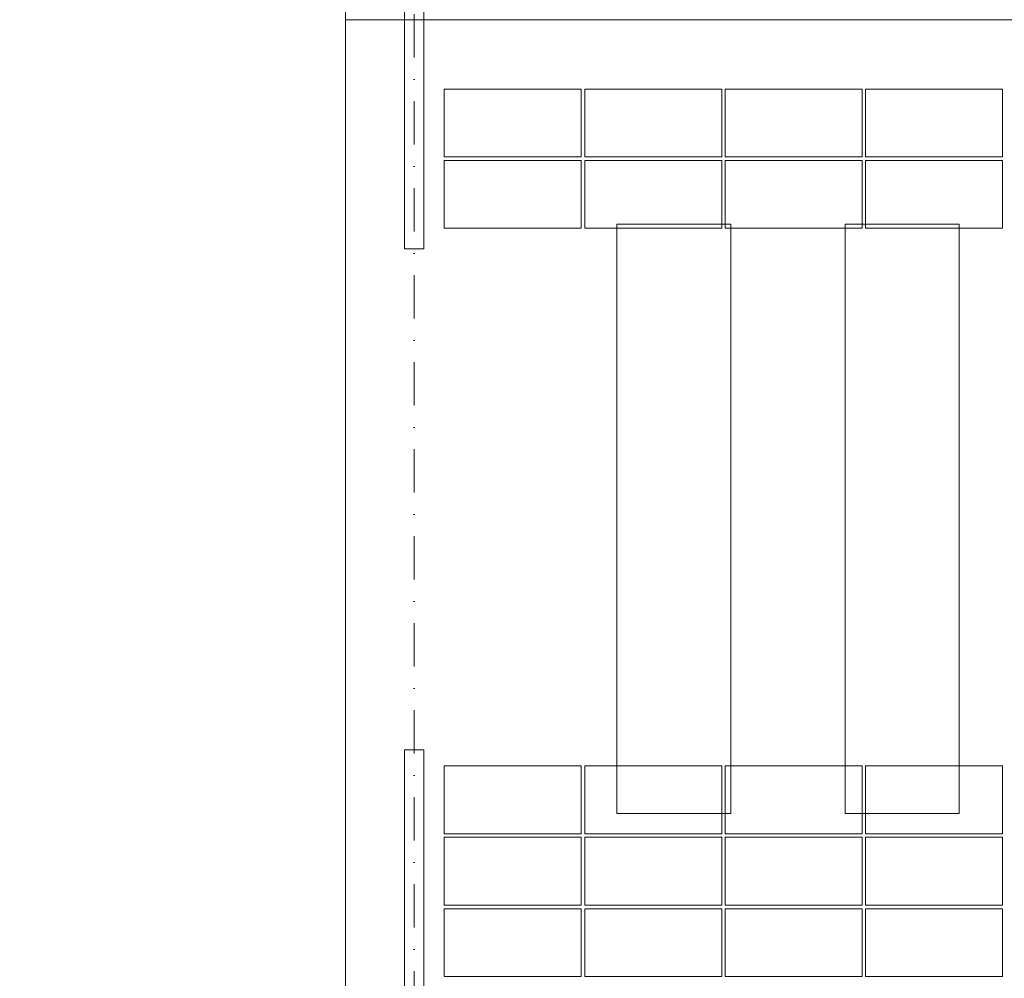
# Model space of a CAD drawing. Header units: millimetres. Extents: x -1695604 to 5289369, y -1488057 to 2187451.
# Tile 499 of 656: x 296546 to 305170, y 153305 to 161703. Entities that reach past the tile are written whole.
import ezdxf
from ezdxf import colors
from ezdxf.entities.mleader import LeaderData, LeaderLine
from ezdxf.math import Vec2, Vec3

# ---------------------------------------------------------------- set-up
doc = ezdxf.new("R2010")
doc.units = ezdxf.units.MM
doc.linetypes.add('CENTERX2', pattern=[101.6, 63.5, -12.7, 12.7, -12.7])
doc.linetypes.add('DASHDOT', pattern=[25.4, 12.7, -6.35, 0, -6.35])
for name, color, linetype, lineweight in [('____podkonstrukce FVE @ 200', 3, 'CENTERX2', 9), ('A99_FVE', 30, 'Continuous', 5), ('A99_N_txt-popis-50 @ 200', 240, 'Continuous', 9), ('A99_S_kce-demolice', 30, 'Continuous', 20), ('A99_S_kce-pohl', 7, 'Continuous', 5), ('A99_S_osy', 1, 'CENTERX2', 5)]:
    doc.layers.add(name, color=color, linetype=linetype, lineweight=lineweight)
doc.styles.add('A99_popis', font='isocpeur.ttf')

msp = doc.modelspace()

# ---------------------------------------------------------------- linework, layer by layer
at = {"layer": 'A99_FVE', "linetype": 'Continuous', "lineweight": 15, "ltscale": 2}
for points in [[(299915, 163710), (300085, 163710), (300085, 159695), (299915, 159695)], [(299915, 155305), (300085, 155305), (300085, 149540), (299915, 149540)]]:
    msp.add_lwpolyline(points, close=True, dxfattribs=at)
at = {"layer": 'A99_FVE', "lineweight": 5, "ltscale": 2}
for points in [[(301465, 160500), (301465, 161095), (300265, 161095), (300265, 160500)], [(302695, 160500), (302695, 161095), (301495, 161095), (301495, 160500)], [(303925, 160500), (303925, 161095), (302725, 161095), (302725, 160500)], [(305155, 160500), (305155, 161095), (303955, 161095), (303955, 160500)], [(301465, 159875), (301465, 160470), (300265, 160470), (300265, 159875)], [(302695, 159875), (302695, 160470), (301495, 160470), (301495, 159875)], [(303925, 159875), (303925, 160470), (302725, 160470), (302725, 159875)], [(305155, 159875), (305155, 160470), (303955, 160470), (303955, 159875)], [(301465, 155165), (301465, 154570), (300265, 154570), (300265, 155165)], [(302695, 155165), (302695, 154570), (301495, 154570), (301495, 155165)], [(303925, 155165), (303925, 154570), (302725, 154570), (302725, 155165)], [(305155, 155165), (305155, 154570), (303955, 154570), (303955, 155165)], [(301465, 153945), (301465, 154540), (300265, 154540), (300265, 153945)], [(302695, 153945), (302695, 154540), (301495, 154540), (301495, 153945)], [(303925, 153945), (303925, 154540), (302725, 154540), (302725, 153945)], [(305155, 153945), (305155, 154540), (303955, 154540), (303955, 153945)], [(301465, 153320), (301465, 153915), (300265, 153915), (300265, 153320)], [(302695, 153320), (302695, 153915), (301495, 153915), (301495, 153320)], [(303925, 153320), (303925, 153915), (302725, 153915), (302725, 153320)], [(305155, 153320), (305155, 153915), (303955, 153915), (303955, 153320)]]:
    msp.add_lwpolyline(points, close=True, dxfattribs=at)
at = {"layer": 'A99_S_kce-demolice', "linetype": 'Continuous', "lineweight": 9}
for points in [[(301775, 159910), (302775, 159910), (302775, 154750), (301775, 154750)], [(303775, 159910), (304775, 159910), (304775, 154750), (303775, 154750)]]:
    msp.add_lwpolyline(points, close=True, dxfattribs=at)
at = {"layer": 'A99_S_kce-pohl', "linetype": 'Continuous', "ltscale": 25}
msp.add_lwpolyline([(307330, 174440), (299400, 174440), (299400, 148960), (438875.5, 148960), (438875.5, 176350)], dxfattribs=at)
at = {"layer": 'A99_S_kce-pohl', "linetype": 'Continuous'}
msp.add_lwpolyline([(438875.5, 161700), (299400, 161700)], dxfattribs=at)
at = {"layer": 'A99_S_osy', "linetype": 'DASHDOT', "lineweight": 5, "ltscale": 30}
msp.add_lwpolyline([(300000, 146890), (300000, 179060)], dxfattribs=at)

# ---------------------------------------------------------------- leaders
at = {"layer": '____podkonstrukce FVE @ 200', "color": 3, "linetype": 'Continuous', "lineweight": 9}
ml = msp.add_multileader_mtext('Standard', dxfattribs=at)
ml.set_content('\\A1;{\\C3;nosníky profilu Z}', color=1, style='A99_popis')
ml.set_leader_properties(color=256, linetype='ByLayer', lineweight=-1)
ml.build(insert=Vec2(0, 0))
ml.multileader.update_dxf_attribs({"dogleg_length": 200, "arrow_head_size": 300, "scale": 200})
ctx = ml.context
ctx.base_point, ctx.scale, ctx.char_height, ctx.arrow_head_size, ctx.landing_gap_size, ctx.plane_origin = Vec3(145525.1, 159540), 200, 800, 300, 1000, Vec3(143462.5, 152131.7)
notes = []
notes.append((ctx, [(0, (1, 1, 0), (144725.1, 159540), (1, 0), 800, [(0, [(138752.5, 159540)], 0, [])])]))
ctx.mtext.insert, ctx.mtext.width, ctx.mtext.defined_height, ctx.mtext.flow_direction = Vec3(146525.1, 160060), 8464.943, 1247.5, 5
at = {"layer": 'A99_N_txt-popis-50 @ 200', "lineweight": 9}
ml = msp.add_multileader_mtext('Standard', dxfattribs=at)
ml.set_content('\\A1;{\\fISOCPEUR|b1|i0|c238|p34;\\C256;ocelový nosník}', color=1, style='A99_popis')
ml.set_leader_properties(color=256, linetype='ByLayer', lineweight=-1)
ml.build(insert=Vec2(0, 0))
ml.multileader.update_dxf_attribs({"dogleg_length": 200, "arrow_head_size": 300, "scale": 200})
ctx = ml.context
ctx.base_point, ctx.scale, ctx.char_height, ctx.arrow_head_size, ctx.landing_gap_size, ctx.plane_origin = Vec3(21517.5, 160277.5), 200, 400, 300, 1000, Vec3(20965, 153699.2)
notes.append((ctx, [(0, (1, 1, 0), (20717.5, 160277.5), (1, 0), 800, [(0, [(20720, 158350)], 0, [])])]))
ctx.mtext.insert, ctx.mtext.width, ctx.mtext.defined_height, ctx.mtext.flow_direction = Vec3(22517.5, 160535.7), 3664.376, 670, 5
for ctx, leaders in notes:
    for number, flags, end, landing, length, lines in leaders:
        leader = LeaderData()
        leader.index, (leader.has_last_leader_line, leader.has_dogleg_vector, leader.attachment_direction) = number, flags
        leader.last_leader_point, leader.dogleg_vector, leader.dogleg_length = Vec3(end), Vec3(landing), length
        for number, points, colour, breaks in lines:
            line = LeaderLine()
            line.index, line.vertices, line.color, line.breaks = number, Vec3.list(points), colors.encode_raw_color(colour), breaks
            leader.lines.append(line)
        ctx.leaders.append(leader)

doc.saveas('drawing.dxf')
